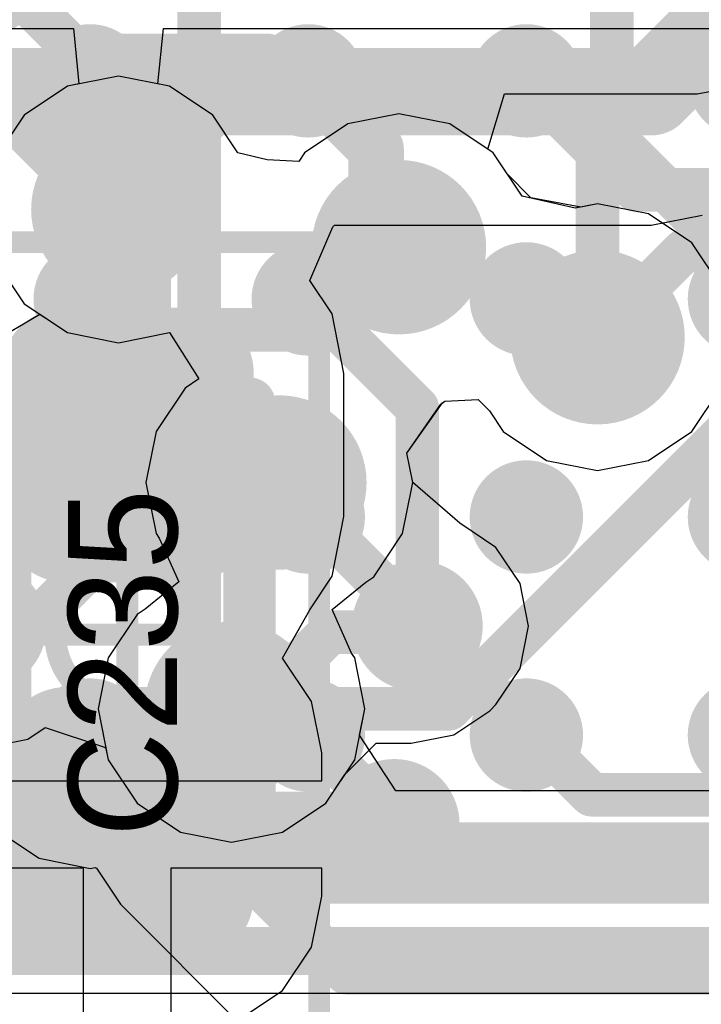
# Model space of a CAD drawing. Header units: millimetres. Extents: x -2 to 68, y -2 to 27.4.
# Tile 435 of 594: x 51.4 to 52.9, y 0.6 to 2.9. Entities that reach past the tile are written whole.
import ezdxf

# ---------------------------------------------------------------- set-up
doc = ezdxf.new("R2010")
doc.units = ezdxf.units.MM
for name, color, linetype in [('BottomLayer', 5, 'Continuous'), ('BottomPaste', 16, 'Continuous'), ('BottomSolder', 6, 'Continuous'), ('DrillGuide', 244, 'Continuous'), ('Mechanical10', 56, 'Continuous'), ('Mechanical13', 56, 'Continuous'), ('Mechanical15', 56, 'Continuous'), ('Mechanical2', 216, 'Continuous'), ('MidLayer1', 16, 'Continuous'), ('MidLayer2', 76, 'Continuous'), ('MidLayer3', 90, 'Continuous'), ('MidLayer4', 156, 'Continuous'), ('MidLayer5', 130, 'Continuous'), ('MidLayer6', 216, 'Continuous'), ('MidLayer7', 6, 'Continuous'), ('MidLayer8', 54, 'Continuous'), ('MultiLayer', 9, 'Continuous'), ('TopLayer', 1, 'Continuous'), ('TopPaste', 8, 'Continuous'), ('TopSolder', 216, 'Continuous'), ('ViaHoleLayer', 16, 'Continuous')]:
    doc.layers.add(name, color=color, linetype=linetype)

# ---------------------------------------------------------------- blocks, each defined once
blk = doc.blocks.new('BGA169C50P13X13_700X700X60_B_102')
at = {"layer": 'BottomLayer', "const_width": 0.1}
for points in [[(-1.05, 3, 1), (-0.95, 3, 1)], [(-0.55, 3, 1), (-0.45, 3, 1)], [(-0.05, 3, 1), (0.05, 3, 1)], [(0.45, 3, 1), (0.55, 3, 1)], [(-1.05, 2.5, 1), (-0.95, 2.5, 1)], [(-0.55, 2.5, 1), (-0.45, 2.5, 1)], [(-0.05, 2.5, 1), (0.05, 2.5, 1)], [(0.45, 2.5, 1), (0.55, 2.5, 1)], [(-1.05, 2, 1), (-0.95, 2, 1)], [(-0.55, 2, 1), (-0.45, 2, 1)], [(-0.05, 2, 1), (0.05, 2, 1)], [(0.45, 2, 1), (0.55, 2, 1)], [(-1.05, 1.5, 1), (-0.95, 1.5, 1)], [(-0.55, 1.5, 1), (-0.45, 1.5, 1)], [(-0.05, 1.5, 1), (0.05, 1.5, 1)], [(0.45, 1.5, 1), (0.55, 1.5, 1)]]:
    blk.add_lwpolyline(points, format="xyb", close=True, dxfattribs=at)
at = {"layer": 'BottomPaste', "const_width": 0.1}
for points in [[(-1.05, 3, 1), (-0.95, 3, 1)], [(-0.55, 3, 1), (-0.45, 3, 1)], [(-0.05, 3, 1), (0.05, 3, 1)], [(0.45, 3, 1), (0.55, 3, 1)], [(-1.05, 2.5, 1), (-0.95, 2.5, 1)], [(-0.55, 2.5, 1), (-0.45, 2.5, 1)], [(-0.05, 2.5, 1), (0.05, 2.5, 1)], [(0.45, 2.5, 1), (0.55, 2.5, 1)], [(-1.05, 2, 1), (-0.95, 2, 1)], [(-0.55, 2, 1), (-0.45, 2, 1)], [(-0.05, 2, 1), (0.05, 2, 1)], [(0.45, 2, 1), (0.55, 2, 1)], [(-1.05, 1.5, 1), (-0.95, 1.5, 1)], [(-0.55, 1.5, 1), (-0.45, 1.5, 1)], [(-0.05, 1.5, 1), (0.05, 1.5, 1)], [(0.45, 1.5, 1), (0.55, 1.5, 1)]]:
    blk.add_lwpolyline(points, format="xyb", close=True, dxfattribs=at)
at = {"layer": 'BottomSolder', "const_width": 0.13}
for points in [[(-1.065, 3, 1), (-0.935, 3, 1)], [(-0.565, 3, 1), (-0.435, 3, 1)], [(-0.065, 3, 1), (0.065, 3, 1)], [(0.435, 3, 1), (0.565, 3, 1)], [(-1.065, 2.5, 1), (-0.935, 2.5, 1)], [(-0.565, 2.5, 1), (-0.435, 2.5, 1)], [(-0.065, 2.5, 1), (0.065, 2.5, 1)], [(0.435, 2.5, 1), (0.565, 2.5, 1)], [(-1.065, 2, 1), (-0.935, 2, 1)], [(-0.565, 2, 1), (-0.435, 2, 1)], [(-0.065, 2, 1), (0.065, 2, 1)], [(0.435, 2, 1), (0.565, 2, 1)], [(-1.065, 1.5, 1), (-0.935, 1.5, 1)], [(-0.565, 1.5, 1), (-0.435, 1.5, 1)], [(-0.065, 1.5, 1), (0.065, 1.5, 1)], [(0.435, 1.5, 1), (0.565, 1.5, 1)]]:
    blk.add_lwpolyline(points, format="xyb", close=True, dxfattribs=at)
at = {"layer": 'Mechanical10', "const_width": 0.1}
blk.add_lwpolyline([(3.5, 3.5), (-3.5, 3.5)], dxfattribs=at)
blk = doc.blocks.new('CAP_0402_103')
at = {"layer": 'Mechanical13', "const_width": 0.12}
for points in [[(-0.53, 0.28), (0.53, 0.28)], [(-0.53, 0.28), (-0.53, -0.28)], [(0.53, 0.28), (0.53, -0.28)], [(-0.53, -0.28), (0.53, -0.28)]]:
    blk.add_lwpolyline(points, dxfattribs=at)
at = {"layer": 'Mechanical13', "const_width": 0.06}
for points in [[(-0.56, 0.28, 1), (-0.5, 0.28, 1)], [(-0.56, 0.28, 1), (-0.5, 0.28, 1)], [(0.5, 0.28, 1), (0.56, 0.28, 1)], [(0.5, 0.28, 1), (0.56, 0.28, 1)], [(-0.56, -0.28, 1), (-0.5, -0.28, 1)], [(-0.56, -0.28, 1), (-0.5, -0.28, 1)], [(0.5, -0.28, 1), (0.56, -0.28, 1)], [(0.5, -0.28, 1), (0.56, -0.28, 1)]]:
    blk.add_lwpolyline(points, format="xyb", close=True, dxfattribs=at)
at = {"layer": 'Mechanical15', "const_width": 0.05}
for points in [[(-0.9, 0.44), (0.9, 0.44)], [(-0.9, 0.44), (-0.9, -0.44)], [(0.9, 0.44), (0.9, -0.44)], [(0, 0.22), (0, -0.22)], [(-0.22, 0), (0.22, 0)], [(-0.9, -0.44), (0.9, -0.44)]]:
    blk.add_lwpolyline(points, dxfattribs=at)
at = {"layer": 'Mechanical15'}
for points, const_width in [([(-0.9125, 0.44, 1), (-0.8875, 0.44, 1)], 0.025), ([(-0.9125, 0.44, 1), (-0.8875, 0.44, 1)], 0.025), ([(0.8875, 0.44, 1), (0.9125, 0.44, 1)], 0.025), ([(0.8875, 0.44, 1), (0.9125, 0.44, 1)], 0.025), ([(-0.0125, 0.22, 1), (0.0125, 0.22, 1)], 0.025), ([(0.165, 0, 1), (-0.165, 0, 1)], 0.05), ([(-0.2325, 0, 1), (-0.2075, 0, 1)], 0.025), ([(-0.1775, 0, 1), (-0.1525, 0, 1)], 0.025), ([(0.1525, 0, 1), (0.1775, 0, 1)], 0.025), ([(0.2075, 0, 1), (0.2325, 0, 1)], 0.025), ([(-0.0125, -0.22, 1), (0.0125, -0.22, 1)], 0.025), ([(-0.9125, -0.44, 1), (-0.8875, -0.44, 1)], 0.025), ([(-0.9125, -0.44, 1), (-0.8875, -0.44, 1)], 0.025), ([(0.8875, -0.44, 1), (0.9125, -0.44, 1)], 0.025), ([(0.8875, -0.44, 1), (0.9125, -0.44, 1)], 0.025)]:
    blk.add_lwpolyline(points, format="xyb", close=True, dxfattribs=dict(at, const_width=const_width))
at = {"layer": 'TopLayer', "const_width": 0.1508}
for points in [[(-0.6746, 0.1392, 1), (-0.5238, 0.1392, 1)], [(-0.3462, 0.1392, 1), (-0.1954, 0.1392, 1)], [(0.1954, 0.1392, 1), (0.3462, 0.1392, 1)], [(0.5238, 0.1392, 1), (0.6746, 0.1392, 1)], [(-0.6746, -0.1392, 1), (-0.5238, -0.1392, 1)], [(-0.3462, -0.1392, 1), (-0.1954, -0.1392, 1)], [(0.1954, -0.1392, 1), (0.3462, -0.1392, 1)], [(0.5238, -0.1392, 1), (0.6746, -0.1392, 1)]]:
    blk.add_lwpolyline(points, format="xyb", close=True, dxfattribs=at)
at = {"layer": 'TopLayer'}
for points in [[(-0.2708, 0.29), (-0.5992, 0.29), (-0.2708, -0.29), (-0.5992, -0.29)], [(0.2708, -0.29), (0.5992, -0.29), (0.2708, 0.29), (0.5992, 0.29)], [(-0.12, 0.1392), (-0.75, 0.1392), (-0.12, -0.1392), (-0.75, -0.1392)], [(0.12, -0.1392), (0.75, -0.1392), (0.12, 0.1392), (0.75, 0.1392)]]:
    blk.add_solid(points, dxfattribs=at)
at = {"layer": 'TopPaste', "const_width": 0.1508}
for points in [[(-0.6746, 0.1392, 1), (-0.5238, 0.1392, 1)], [(-0.3462, 0.1392, 1), (-0.1954, 0.1392, 1)], [(0.1954, 0.1392, 1), (0.3462, 0.1392, 1)], [(0.5238, 0.1392, 1), (0.6746, 0.1392, 1)], [(-0.6746, -0.1392, 1), (-0.5238, -0.1392, 1)], [(-0.3462, -0.1392, 1), (-0.1954, -0.1392, 1)], [(0.1954, -0.1392, 1), (0.3462, -0.1392, 1)], [(0.5238, -0.1392, 1), (0.6746, -0.1392, 1)]]:
    blk.add_lwpolyline(points, format="xyb", close=True, dxfattribs=at)
at = {"layer": 'TopPaste'}
for points in [[(-0.2708, 0.29), (-0.5992, 0.29), (-0.2708, -0.29), (-0.5992, -0.29)], [(0.2708, -0.29), (0.5992, -0.29), (0.2708, 0.29), (0.5992, 0.29)], [(-0.12, 0.1392), (-0.75, 0.1392), (-0.12, -0.1392), (-0.75, -0.1392)], [(0.12, -0.1392), (0.75, -0.1392), (0.12, 0.1392), (0.75, 0.1392)]]:
    blk.add_solid(points, dxfattribs=at)
at = {"layer": 'TopSolder', "const_width": 0.1508}
for points in [[(-0.6746, 0.1392, 1), (-0.5238, 0.1392, 1)], [(-0.3462, 0.1392, 1), (-0.1954, 0.1392, 1)], [(0.1954, 0.1392, 1), (0.3462, 0.1392, 1)], [(0.5238, 0.1392, 1), (0.6746, 0.1392, 1)], [(-0.6746, -0.1392, 1), (-0.5238, -0.1392, 1)], [(-0.3462, -0.1392, 1), (-0.1954, -0.1392, 1)], [(0.1954, -0.1392, 1), (0.3462, -0.1392, 1)], [(0.5238, -0.1392, 1), (0.6746, -0.1392, 1)]]:
    blk.add_lwpolyline(points, format="xyb", close=True, dxfattribs=at)
at = {"layer": 'TopSolder'}
for points in [[(-0.2708, 0.29), (-0.5992, 0.29), (-0.2708, -0.29), (-0.5992, -0.29)], [(0.2708, -0.29), (0.5992, -0.29), (0.2708, 0.29), (0.5992, 0.29)], [(-0.12, 0.1392), (-0.75, 0.1392), (-0.12, -0.1392), (-0.75, -0.1392)], [(0.12, -0.1392), (0.75, -0.1392), (0.12, 0.1392), (0.75, 0.1392)]]:
    blk.add_solid(points, dxfattribs=at)

msp = doc.modelspace()

# ---------------------------------------------------------------- linework, layer by layer
at = {"layer": 'BottomLayer'}
for p, q in [((51.2987, 1.0087), (51.3979, 0.9424)), ((51.3979, 0.9424), (51.515, 0.9191)), ((51.515, 0.9191), (51.5266, 0.9214)), ((51.5266, 0.9214), (51.5295, 0.9195)), ((51.5295, 0.9195), (51.5848, 0.8368)), ((51.5848, 0.8368), (51.9217, 0.4998))]:
    msp.add_line(p, q, dxfattribs=at)
at = {"layer": 'BottomLayer', "const_width": 0.1}
for points in [[(51.765, 1.11), (51.765, 3.3285)], [(52.515, 2.725), (52.765, 2.475)], [(52.765, 2.475), (53.1185, 2.475)], [(52.015, 2.225), (52.265, 1.975)], [(52.265, 1.475), (52.265, 1.975)], [(52.015, 1.225), (52.265, 0.975)], [(51.765, 1.11), (51.775, 1.1)], [(51.775, 1.027), (51.775, 1.1)], [(51.765, 1.017), (51.775, 1.027)], [(51.765, 1.017), (52.102, 0.68)], [(52.265, 0.975), (53.2599, 0.975)], [(52.102, 0.68), (54.0651, 0.68)]]:
    msp.add_lwpolyline(points, dxfattribs=at)
at = {"layer": 'BottomLayer'}
for points, const_width in [([(51.19, 2.975, 1), (51.34, 2.975, 1)], 0.15), ([(51.965, 2.725, 1), (52.065, 2.725, 1)], 0.1), ([(52.49, 2.725, 1), (52.54, 2.725, 1)], 0.05), ([(52.74, 2.475, 1), (52.79, 2.475, 1)], 0.05), ([(52.74, 2.475, 1), (52.79, 2.475, 1)], 0.05), ([(51.99, 2.225, 1), (52.04, 2.225, 1)], 0.05), ([(51.19, 1.975, 1), (51.34, 1.975, 1)], 0.15), ([(52.24, 1.975, 1), (52.29, 1.975, 1)], 0.05), ([(52.24, 1.975, 1), (52.29, 1.975, 1)], 0.05), ([(52.465, 1.725, 1), (52.565, 1.725, 1)], 0.1), ([(51.19, 1.475, 1), (51.34, 1.475, 1)], 0.15), ([(52.19, 1.475, 1), (52.34, 1.475, 1)], 0.15), ([(52.24, 1.475, 1), (52.29, 1.475, 1)], 0.05), ([(51.99, 1.225, 1), (52.04, 1.225, 1)], 0.05), ([(51.74, 1.11, 1), (51.79, 1.11, 1)], 0.05), ([(51.74, 1.11, 1), (51.79, 1.11, 1)], 0.05), ([(51.75, 1.1, 1), (51.8, 1.1, 1)], 0.05), ([(51.75, 1.1, 1), (51.8, 1.1, 1)], 0.05), ([(51.74, 1.017, 1), (51.79, 1.017, 1)], 0.05), ([(51.74, 1.017, 1), (51.79, 1.017, 1)], 0.05), ([(51.75, 1.027, 1), (51.8, 1.027, 1)], 0.05), ([(51.75, 1.027, 1), (51.8, 1.027, 1)], 0.05), ([(52.24, 0.975, 1), (52.29, 0.975, 1)], 0.05), ([(52.24, 0.975, 1), (52.29, 0.975, 1)], 0.05), ([(52.077, 0.68, 1), (52.127, 0.68, 1)], 0.05), ([(52.077, 0.68, 1), (52.127, 0.68, 1)], 0.05)]:
    msp.add_lwpolyline(points, format="xyb", close=True, dxfattribs=dict(at, const_width=const_width))
at = {"layer": 'DrillGuide'}
for points, const_width in [([(51.99, 2.725, 1), (52.04, 2.725, 1)], 0.05), ([(51.5296, 2.4303, 1), (51.6296, 2.4303, 1)], 0.1), ([(52.1728, 2.3436, 1), (52.2728, 2.3436, 1)], 0.1), ([(52.6282, 2.1372, 1), (52.7282, 2.1372, 1)], 0.1), ([(51.8987, 1.804, 1), (51.9987, 1.804, 1)], 0.1), ([(52.49, 1.725, 1), (52.54, 1.725, 1)], 0.05), ([(52.24, 1.475, 1), (52.29, 1.475, 1)], 0.05), ([(51.789, 1.2851, 1), (51.889, 1.2851, 1)], 0.1), ([(52.187, 1.02, 1), (52.237, 1.02, 1)], 0.05)]:
    msp.add_lwpolyline(points, format="xyb", close=True, dxfattribs=dict(at, const_width=const_width))
at = {"layer": 'MidLayer1'}
for p, q in [((51.5796, 2.7361), (51.4626, 2.7128)), ((51.6967, 2.7128), (51.5796, 2.7361)), ((51.4626, 2.7128), (51.3633, 2.6465)), ((51.7959, 2.6465), (51.6967, 2.7128)), ((51.3633, 2.6465), (51.297, 2.5473)), ((51.8538, 2.5599), (51.7959, 2.6465)), ((52.2228, 2.6494), (52.1057, 2.6262)), ((52.3399, 2.6262), (52.2228, 2.6494)), ((52.1057, 2.6262), (52.0065, 2.5598)), ((52.4391, 2.5598), (52.3399, 2.6262)), ((51.9205, 2.544), (51.8538, 2.5599)), ((52.0065, 2.5598), (51.9932, 2.5399)), ((52.4709, 2.5122), (52.4391, 2.5598)), ((51.9932, 2.5399), (51.9205, 2.544)), ((52.5249, 2.457), (52.4709, 2.5122)), ((52.6399, 2.4355), (52.5249, 2.457)), ((52.6782, 2.4431), (52.6399, 2.4355)), ((52.7953, 2.4198), (52.6782, 2.4431)), ((52.8945, 2.3535), (52.7953, 2.4198)), ((52.9608, 2.2543), (52.8945, 2.3535)), ((51.2836, 2.1221), (51.3996, 2.1897)), ((51.3996, 2.1897), (51.4626, 2.1477)), ((51.4626, 2.1477), (51.5796, 2.1244)), ((51.5796, 2.1244), (51.6967, 2.1477)), ((51.6967, 2.1477), (51.7641, 2.0414)), ((51.7641, 2.0414), (51.7324, 2.0203)), ((51.7324, 2.0203), (51.6661, 1.921)), ((52.8945, 1.9209), (52.9608, 2.0202)), ((52.3191, 1.9839), (52.3279, 1.9907)), ((52.3279, 1.9907), (52.4047, 1.9946)), ((52.4047, 1.9946), (52.4302, 1.9686)), ((52.2412, 1.8714), (52.3191, 1.9839)), ((52.4302, 1.9686), (52.462, 1.9209)), ((51.6661, 1.921), (51.6428, 1.804)), ((52.462, 1.9209), (52.5612, 1.8546)), ((52.7953, 1.8546), (52.8945, 1.9209)), ((52.2546, 1.804), (52.2412, 1.8714)), ((52.5612, 1.8546), (52.6782, 1.8314)), ((52.6782, 1.8314), (52.7953, 1.8546)), ((51.6428, 1.804), (51.6661, 1.6869)), ((52.2313, 1.6869), (52.2523, 1.7925)), ((52.2523, 1.7925), (52.2546, 1.804)), ((51.6661, 1.6869), (51.6732, 1.6763)), ((51.6732, 1.6763), (51.7181, 1.5761)), ((52.165, 1.5877), (52.2313, 1.6869)), ((52.1468, 1.5755), (52.165, 1.5877)), ((51.7181, 1.5761), (51.6409, 1.5135)), ((52.0695, 1.5129), (52.1468, 1.5755)), ((51.6409, 1.5135), (51.6227, 1.5014)), ((52.1144, 1.4128), (52.0695, 1.5129)), ((51.6227, 1.5014), (51.5564, 1.4021)), ((51.5564, 1.4021), (51.5331, 1.2851)), ((52.1216, 1.4021), (52.1144, 1.4128)), ((52.1448, 1.2851), (52.1216, 1.4021)), ((51.5331, 1.2851), (51.5564, 1.168)), ((52.1216, 1.168), (52.1448, 1.2851)), ((51.5564, 1.168), (51.6227, 1.0688)), ((52.0553, 1.0688), (52.1216, 1.168)), ((51.6227, 1.0688), (51.7219, 1.0025)), ((51.956, 1.0025), (52.0553, 1.0688)), ((51.7219, 1.0025), (51.839, 0.9792)), ((51.839, 0.9792), (51.956, 1.0025))]:
    msp.add_line(p, q, dxfattribs=at)
for points, const_width in [([(51.4796, 2.4303, 1), (51.6796, 2.4303, 1)], 0.2), ([(52.1228, 2.3436, 1), (52.3228, 2.3436, 1)], 0.2), ([(52.5782, 2.1372, 1), (52.7782, 2.1372, 1)], 0.2), ([(51.8487, 1.804, 1), (52.0487, 1.804, 1)], 0.2), ([(51.739, 1.2851, 1), (51.939, 1.2851, 1)], 0.2), ([(52.137, 1.02, 1), (52.287, 1.02, 1)], 0.15)]:
    msp.add_lwpolyline(points, format="xyb", close=True, dxfattribs=dict(at, const_width=const_width))
at = {"layer": 'MidLayer2'}
for p, q in [((51.275, 2.8451), (51.4765, 2.8451)), ((51.4765, 2.8451), (51.489, 2.7181)), ((51.6702, 2.7181), (51.6827, 2.8451)), ((51.6827, 2.8451), (52.9624, 2.8451)), ((51.4626, 2.7128), (51.3633, 2.6465)), ((51.489, 2.7181), (51.4626, 2.7128)), ((51.6967, 2.7128), (51.6702, 2.7181)), ((51.7959, 2.6465), (51.6967, 2.7128)), ((51.3633, 2.6465), (51.297, 2.5473)), ((51.8538, 2.5599), (51.7959, 2.6465)), ((52.2228, 2.6494), (52.1057, 2.6262)), ((52.3399, 2.6262), (52.2228, 2.6494)), ((52.1057, 2.6262), (52.0065, 2.5598)), ((52.4391, 2.5598), (52.3399, 2.6262)), ((51.9205, 2.544), (51.8538, 2.5599)), ((52.0065, 2.5598), (51.9932, 2.5399)), ((52.5054, 2.4606), (52.4391, 2.5598)), ((51.9932, 2.5399), (51.9205, 2.544)), ((52.6272, 2.433), (52.5054, 2.4606)), ((52.6782, 2.4431), (52.6272, 2.433)), ((52.7953, 2.4198), (52.6782, 2.4431)), ((52.8945, 2.3535), (52.7953, 2.4198)), ((52.9608, 2.2543), (52.8945, 2.3535)), ((51.297, 2.3132), (51.3633, 2.214)), ((51.3633, 2.214), (51.4626, 2.1477)), ((51.4626, 2.1477), (51.5796, 2.1244)), ((51.5796, 2.1244), (51.6967, 2.1477)), ((51.6967, 2.1477), (51.7641, 2.0414)), ((51.7641, 2.0414), (51.7324, 2.0203)), ((51.7324, 2.0203), (51.6661, 1.921)), ((52.8945, 1.9209), (52.9608, 2.0202)), ((52.3191, 1.9839), (52.3279, 1.9907)), ((52.3279, 1.9907), (52.4047, 1.9946)), ((52.4047, 1.9946), (52.4302, 1.9686)), ((52.2412, 1.8714), (52.3191, 1.9839)), ((52.4302, 1.9686), (52.462, 1.9209)), ((51.6661, 1.921), (51.6428, 1.804)), ((52.462, 1.9209), (52.5612, 1.8546)), ((52.7953, 1.8546), (52.8945, 1.9209)), ((52.2546, 1.804), (52.2412, 1.8714)), ((52.5612, 1.8546), (52.6782, 1.8314)), ((52.6782, 1.8314), (52.7953, 1.8546)), ((51.6428, 1.804), (51.6661, 1.6869)), ((52.2313, 1.6869), (52.2523, 1.7925)), ((52.2523, 1.7925), (52.2546, 1.804)), ((51.6661, 1.6869), (51.6732, 1.6763)), ((51.6732, 1.6763), (51.7181, 1.5761)), ((52.165, 1.5877), (52.2313, 1.6869)), ((52.1468, 1.5755), (52.165, 1.5877)), ((51.7181, 1.5761), (51.6409, 1.5135)), ((52.0695, 1.5129), (52.1468, 1.5755)), ((51.6409, 1.5135), (51.6227, 1.5014)), ((52.1144, 1.4128), (52.0695, 1.5129)), ((51.6227, 1.5014), (51.5564, 1.4021)), ((51.5564, 1.4021), (51.5331, 1.2851)), ((52.1216, 1.4021), (52.1144, 1.4128)), ((52.1448, 1.2851), (52.1216, 1.4021)), ((51.5331, 1.2851), (51.5564, 1.168)), ((52.1216, 1.168), (52.1448, 1.2851)), ((51.5564, 1.168), (51.6227, 1.0688)), ((52.0553, 1.0688), (52.1216, 1.168)), ((51.6227, 1.0688), (51.7219, 1.0025)), ((51.956, 1.0025), (52.0553, 1.0688)), ((51.7219, 1.0025), (51.839, 0.9792)), ((51.839, 0.9792), (51.956, 1.0025))]:
    msp.add_line(p, q, dxfattribs=at)
at = {"layer": 'MidLayer2', "const_width": 0.2}
for points in [[(51.4796, 2.4303, 1), (51.6796, 2.4303, 1)], [(52.1228, 2.3436, 1), (52.3228, 2.3436, 1)], [(52.5782, 2.1372, 1), (52.7782, 2.1372, 1)], [(51.8487, 1.804, 1), (52.0487, 1.804, 1)], [(51.739, 1.2851, 1), (51.939, 1.2851, 1)]]:
    msp.add_lwpolyline(points, format="xyb", close=True, dxfattribs=at)
at = {"layer": 'MidLayer3'}
for p, q in [((52.4267, 2.5681), (52.4652, 2.6951)), ((52.4652, 2.6951), (52.9065, 2.6951)), ((52.9065, 2.6951), (52.9398, 2.7017)), ((52.4391, 2.5598), (52.4267, 2.5681)), ((52.5054, 2.4606), (52.4391, 2.5598)), ((52.6272, 2.433), (52.5054, 2.4606)), ((52.6782, 2.4431), (52.6272, 2.433)), ((52.7953, 2.4198), (52.6782, 2.4431)), ((52.8945, 2.3535), (52.7953, 2.4198)), ((52.9608, 2.2543), (52.8945, 2.3535)), ((52.8945, 1.9209), (52.9608, 2.0202)), ((52.3191, 1.9839), (52.3279, 1.9907)), ((52.3279, 1.9907), (52.4047, 1.9946)), ((52.4047, 1.9946), (52.4302, 1.9686)), ((52.2412, 1.8714), (52.3191, 1.9839)), ((52.4302, 1.9686), (52.462, 1.9209)), ((52.462, 1.9209), (52.5612, 1.8546)), ((52.7953, 1.8546), (52.8945, 1.9209)), ((52.2546, 1.804), (52.2412, 1.8714)), ((52.5612, 1.8546), (52.6782, 1.8314)), ((52.6782, 1.8314), (52.7953, 1.8546)), ((52.2313, 1.6869), (52.2523, 1.7925)), ((52.2523, 1.7925), (52.2546, 1.804)), ((52.165, 1.5877), (52.2313, 1.6869)), ((52.1468, 1.5755), (52.165, 1.5877)), ((52.0695, 1.5129), (52.1468, 1.5755)), ((52.1144, 1.4128), (52.0695, 1.5129)), ((52.1216, 1.4021), (52.1144, 1.4128)), ((52.1448, 1.2851), (52.1216, 1.4021)), ((52.1328, 1.2244), (52.1448, 1.2851)), ((52.2155, 1.0974), (52.1328, 1.2244)), ((53.0114, 1.0974), (52.2155, 1.0974))]:
    msp.add_line(p, q, dxfattribs=at)
for points, const_width in [([(51.4796, 2.4303, 1), (51.6796, 2.4303, 1)], 0.2), ([(52.1228, 2.3436, 1), (52.3228, 2.3436, 1)], 0.2), ([(52.5782, 2.1372, 1), (52.7782, 2.1372, 1)], 0.2), ([(51.8487, 1.804, 1), (52.0487, 1.804, 1)], 0.2), ([(51.739, 1.2851, 1), (51.939, 1.2851, 1)], 0.2), ([(51.4241, 1.18, 1), (51.4741, 1.18, 1)], 0.05), ([(51.4241, 1.18, 1), (51.4741, 1.18, 1)], 0.05), ([(51.3421, 0.94, 1), (51.3921, 0.94, 1)], 0.05), ([(51.3421, 0.94, 1), (51.3921, 0.94, 1)], 0.05), ([(51.669, 0.9351, 1), (51.719, 0.9351, 1)], 0.05), ([(51.669, 0.9351, 1), (51.719, 0.9351, 1)], 0.05), ([(51.547, 0.7351, 1), (51.597, 0.7351, 1)], 0.05), ([(51.547, 0.7351, 1), (51.597, 0.7351, 1)], 0.05)]:
    msp.add_lwpolyline(points, format="xyb", close=True, dxfattribs=dict(at, const_width=const_width))
at = {"layer": 'MidLayer3', "const_width": 0.1}
for points in [[(40.549, 1.18), (51.4491, 1.18)], [(51.4491, 1.18), (51.694, 0.9351)], [(40.4496, 0.94), (51.3671, 0.94)], [(51.3671, 0.94), (51.572, 0.7351)], [(51.694, 0.9351), (57.4981, 0.9351)], [(51.572, 0.7351), (57.6375, 0.7351)]]:
    msp.add_lwpolyline(points, dxfattribs=at)
at = {"layer": 'MidLayer4'}
for p, q in [((52.8945, 1.9209), (52.9608, 2.0202)), ((52.2412, 1.8712), (52.3228, 1.9871)), ((52.3228, 1.9871), (52.3278, 1.9907)), ((52.3278, 1.9907), (52.4047, 1.9946)), ((52.4047, 1.9946), (52.4302, 1.9686)), ((52.4302, 1.9686), (52.462, 1.9209)), ((52.462, 1.9209), (52.5612, 1.8546)), ((52.7953, 1.8546), (52.8945, 1.9209)), ((52.2546, 1.804), (52.2412, 1.8712)), ((52.5612, 1.8546), (52.6782, 1.8314)), ((52.6782, 1.8314), (52.7953, 1.8546)), ((52.3625, 1.7105), (52.2546, 1.804)), ((52.4452, 1.6552), (52.3625, 1.7105)), ((52.5005, 1.5725), (52.4452, 1.6552)), ((52.5199, 1.475), (52.5005, 1.5725)), ((52.5005, 1.3774), (52.5199, 1.475)), ((52.4452, 1.2948), (52.5005, 1.3774)), ((52.4311, 1.2806), (52.4452, 1.2948)), ((52.3484, 1.2254), (52.4311, 1.2806)), ((51.3723, 1.2159), (51.4121, 1.2425)), ((51.4121, 1.2425), (51.5479, 1.1974)), ((52.2509, 1.206), (52.3484, 1.2254)), ((51.265, 1.1946), (51.3723, 1.2159)), ((51.5479, 1.1974), (51.5511, 1.1943)), ((52.0992, 1.1346), (52.1706, 1.206)), ((52.1706, 1.206), (52.2509, 1.206)), ((51.5511, 1.1943), (51.5564, 1.168)), ((51.5564, 1.168), (51.6227, 1.0688)), ((52.0553, 1.0688), (52.0992, 1.1346)), ((51.6227, 1.0688), (51.7219, 1.0025)), ((51.956, 1.0025), (52.0553, 1.0688)), ((51.7219, 1.0025), (51.839, 0.9792)), ((51.839, 0.9792), (51.956, 1.0025))]:
    msp.add_line(p, q, dxfattribs=at)
for points, const_width in [([(51.19, 2.975, 1), (51.34, 2.975, 1)], 0.15), ([(51.965, 2.725, 1), (52.065, 2.725, 1)], 0.1), ([(51.9833, 2.725, 1), (52.0468, 2.725, 1)], 0.0635), ([(52.6857, 2.6572, 1), (52.7357, 2.6572, 1)], 0.05), ([(52.6857, 2.6572, 1), (52.7357, 2.6572, 1)], 0.05), ([(52.6533, 2.6248, 1), (52.7032, 2.6248, 1)], 0.05), ([(52.6533, 2.6248, 1), (52.7032, 2.6248, 1)], 0.05), ([(51.4796, 2.4303, 1), (51.6796, 2.4303, 1)], 0.2), ([(52.1388, 2.5694, 1), (52.2023, 2.5694, 1)], 0.0635), ([(52.1388, 2.5694, 1), (52.2023, 2.5694, 1)], 0.0635), ([(52.1228, 2.3436, 1), (52.3228, 2.3436, 1)], 0.2), ([(51.5421, 2.4303, 1), (51.6171, 2.4303, 1)], 0.075), ([(52.1388, 2.3958, 1), (52.2023, 2.3958, 1)], 0.0635), ([(52.1388, 2.3958, 1), (52.2023, 2.3958, 1)], 0.0635), ([(52.1911, 2.3436, 1), (52.2546, 2.3436, 1)], 0.0635), ([(52.5782, 2.1372, 1), (52.7782, 2.1372, 1)], 0.2), ([(52.6533, 2.1372, 1), (52.7032, 2.1372, 1)], 0.05), ([(51.19, 1.975, 1), (51.34, 1.975, 1)], 0.15), ([(51.6933, 1.975, 1), (51.7683, 1.975, 1)], 0.075), ([(51.6933, 1.975, 1), (51.7683, 1.975, 1)], 0.075), ([(51.8487, 1.804, 1), (52.0487, 1.804, 1)], 0.2), ([(51.8643, 1.804, 1), (51.9393, 1.804, 1)], 0.075), ([(51.8643, 1.804, 1), (51.9393, 1.804, 1)], 0.075), ([(51.9112, 1.804, 1), (51.9862, 1.804, 1)], 0.075), ([(52.465, 1.725, 1), (52.565, 1.725, 1)], 0.1), ([(51.19, 1.475, 1), (51.34, 1.475, 1)], 0.15), ([(52.19, 1.475, 1), (52.34, 1.475, 1)], 0.15), ([(52.24, 1.475, 1), (52.29, 1.475, 1)], 0.05), ([(52.04, 1.4609, 1), (52.09, 1.4609, 1)], 0.05), ([(52.04, 1.4609, 1), (52.09, 1.4609, 1)], 0.05), ([(52.2259, 1.4609, 1), (52.2759, 1.4609, 1)], 0.05), ([(52.2259, 1.4609, 1), (52.2759, 1.4609, 1)], 0.05), ([(51.739, 1.2851, 1), (51.939, 1.2851, 1)], 0.2), ([(51.814, 1.2851, 1), (51.864, 1.2851, 1)], 0.05), ([(51.8642, 1.2851, 1), (51.9142, 1.2851, 1)], 0.05), ([(51.8642, 1.2851, 1), (51.9142, 1.2851, 1)], 0.05)]:
    msp.add_lwpolyline(points, format="xyb", close=True, dxfattribs=dict(at, const_width=const_width))
for points, const_width in [([(52.7107, 2.6572), (52.7107, 3.0269)], 0.1), ([(51.265, 2.7449), (51.5796, 2.4303)], 0.15), ([(52.015, 2.725), (52.1706, 2.5694)], 0.127), ([(52.6782, 2.6248), (52.7107, 2.6572)], 0.1), ([(52.6782, 2.1372), (52.6782, 2.6248)], 0.1), ([(52.1706, 2.3958), (52.1706, 2.5694)], 0.127), ([(52.1706, 2.3958), (52.2228, 2.3436)], 0.127), ([(51.265, 1.975), (51.7308, 1.975)], 0.15), ([(51.7308, 1.975), (51.9018, 1.804)], 0.15), ([(51.9018, 1.804), (51.9487, 1.804)], 0.15), ([(52.2509, 1.4609), (52.265, 1.475)], 0.1), ([(51.8892, 1.2851), (52.065, 1.4609)], 0.1), ([(52.065, 1.4609), (52.2509, 1.4609)], 0.1), ([(51.839, 1.2851), (51.8892, 1.2851)], 0.1)]:
    msp.add_lwpolyline(points, dxfattribs=dict(at, const_width=const_width))
at = {"layer": 'MidLayer5', "const_width": 0.1}
for points in [[(52.9138, 2.75), (53.2638, 3.1)], [(51.2466, 3.0284), (51.4917, 2.7833)], [(51.4917, 2.7833), (51.9214, 2.7833)], [(51.9214, 2.7833), (51.9547, 2.75)], [(51.9547, 2.75), (52.9138, 2.75)], [(52.6782, 2.1372), (52.8771, 2.3361)], [(52.8771, 2.3361), (54.1503, 2.3361)], [(52.3371, 1.2851), (53.1023, 2.0502)], [(51.839, 1.2851), (52.3371, 1.2851)], [(40.508, 0.9351), (56.4601, 0.9351)], [(40.4251, 0.7351), (56.5429, 0.7351)]]:
    msp.add_lwpolyline(points, dxfattribs=at)
at = {"layer": 'MidLayer5'}
for points, const_width in [([(51.4667, 2.7833, 1), (51.5167, 2.7833, 1)], 0.05), ([(51.4667, 2.7833, 1), (51.5167, 2.7833, 1)], 0.05), ([(51.8964, 2.7833, 1), (51.9464, 2.7833, 1)], 0.05), ([(51.8964, 2.7833, 1), (51.9464, 2.7833, 1)], 0.05), ([(51.9297, 2.75, 1), (51.9797, 2.75, 1)], 0.05), ([(51.9297, 2.75, 1), (51.9797, 2.75, 1)], 0.05), ([(52.8888, 2.75, 1), (52.9388, 2.75, 1)], 0.05), ([(52.8888, 2.75, 1), (52.9388, 2.75, 1)], 0.05), ([(51.4796, 2.4303, 1), (51.6796, 2.4303, 1)], 0.2), ([(52.1228, 2.3436, 1), (52.3228, 2.3436, 1)], 0.2), ([(52.8521, 2.3361, 1), (52.9021, 2.3361, 1)], 0.05), ([(52.8521, 2.3361, 1), (52.9021, 2.3361, 1)], 0.05), ([(52.5782, 2.1372, 1), (52.7782, 2.1372, 1)], 0.2), ([(52.6533, 2.1372, 1), (52.7032, 2.1372, 1)], 0.05), ([(51.8487, 1.804, 1), (52.0487, 1.804, 1)], 0.2), ([(51.739, 1.2851, 1), (51.939, 1.2851, 1)], 0.2), ([(51.814, 1.2851, 1), (51.864, 1.2851, 1)], 0.05), ([(52.3121, 1.2851, 1), (52.3621, 1.2851, 1)], 0.05), ([(52.3121, 1.2851, 1), (52.3621, 1.2851, 1)], 0.05)]:
    msp.add_lwpolyline(points, format="xyb", close=True, dxfattribs=dict(at, const_width=const_width))
at = {"layer": 'MidLayer6'}
msp.add_line((42.1818, 0.6332), (58.5795, 0.6332), dxfattribs=at)
at = {"layer": 'MidLayer6', "const_width": 0.1}
for points in [[(51.5796, 2.4303), (51.8738, 2.7245)], [(51.8738, 2.7245), (52.586, 2.7245)], [(52.586, 2.7245), (53.2424, 2.0681)], [(52.0332, 2.154), (52.2228, 2.3436)], [(51.5, 1.8502), (51.8037, 2.154)], [(51.8037, 2.154), (52.0332, 2.154)], [(51.5, 1.596), (51.5, 1.8502)], [(51.9487, 1.804), (52.6645, 1.0881)], [(51.0737, 1.1697), (51.5, 1.596)], [(52.6645, 1.0881), (54.4699, 1.0881)], [(42.1818, 0.8881), (58.5795, 0.8881)]]:
    msp.add_lwpolyline(points, dxfattribs=at)
at = {"layer": 'MidLayer6'}
for points, const_width in [([(51.8488, 2.7245, 1), (51.8988, 2.7245, 1)], 0.05), ([(51.8488, 2.7245, 1), (51.8988, 2.7245, 1)], 0.05), ([(52.561, 2.7245, 1), (52.611, 2.7245, 1)], 0.05), ([(52.561, 2.7245, 1), (52.611, 2.7245, 1)], 0.05), ([(51.4796, 2.4303, 1), (51.6796, 2.4303, 1)], 0.2), ([(52.1228, 2.3436, 1), (52.3228, 2.3436, 1)], 0.2), ([(51.5546, 2.4303, 1), (51.6046, 2.4303, 1)], 0.05), ([(52.1978, 2.3436, 1), (52.2478, 2.3436, 1)], 0.05), ([(52.5782, 2.1372, 1), (52.7782, 2.1372, 1)], 0.2), ([(51.7787, 2.154, 1), (51.8287, 2.154, 1)], 0.05), ([(51.7787, 2.154, 1), (51.8287, 2.154, 1)], 0.05), ([(52.0082, 2.154, 1), (52.0582, 2.154, 1)], 0.05), ([(52.0082, 2.154, 1), (52.0582, 2.154, 1)], 0.05), ([(51.8487, 1.804, 1), (52.0487, 1.804, 1)], 0.2), ([(51.475, 1.8502, 1), (51.525, 1.8502, 1)], 0.05), ([(51.475, 1.8502, 1), (51.525, 1.8502, 1)], 0.05), ([(51.9237, 1.804, 1), (51.9737, 1.804, 1)], 0.05), ([(51.475, 1.596, 1), (51.525, 1.596, 1)], 0.05), ([(51.475, 1.596, 1), (51.525, 1.596, 1)], 0.05), ([(51.739, 1.2851, 1), (51.939, 1.2851, 1)], 0.2), ([(52.6395, 1.0881, 1), (52.6895, 1.0881, 1)], 0.05), ([(52.6395, 1.0881, 1), (52.6895, 1.0881, 1)], 0.05)]:
    msp.add_lwpolyline(points, format="xyb", close=True, dxfattribs=dict(at, const_width=const_width))
at = {"layer": 'MidLayer7'}
for p, q in [((51.5796, 2.7361), (51.4626, 2.7128)), ((51.6967, 2.7128), (51.5796, 2.7361)), ((51.4626, 2.7128), (51.3633, 2.6465)), ((51.7959, 2.6465), (51.6967, 2.7128)), ((51.3633, 2.6465), (51.297, 2.5473)), ((51.8538, 2.5599), (51.7959, 2.6465)), ((52.2228, 2.6494), (52.1057, 2.6262)), ((52.3399, 2.6262), (52.2228, 2.6494)), ((52.1057, 2.6262), (52.0065, 2.5598)), ((52.4391, 2.5598), (52.3399, 2.6262)), ((51.9205, 2.544), (51.8538, 2.5599)), ((52.0065, 2.5598), (51.9932, 2.5399)), ((52.5054, 2.4606), (52.4391, 2.5598)), ((51.9932, 2.5399), (51.9205, 2.544)), ((52.6272, 2.433), (52.5054, 2.4606)), ((52.6782, 2.4431), (52.6272, 2.433)), ((52.7953, 2.4198), (52.6782, 2.4431)), ((52.8945, 2.3535), (52.7953, 2.4198)), ((52.9608, 2.2543), (52.8945, 2.3535)), ((51.297, 2.3132), (51.3633, 2.214)), ((51.3633, 2.214), (51.4626, 2.1477)), ((51.4626, 2.1477), (51.5796, 2.1244)), ((51.5796, 2.1244), (51.6967, 2.1477)), ((51.6967, 2.1477), (51.7641, 2.0414)), ((51.7641, 2.0414), (51.7324, 2.0203)), ((51.7324, 2.0203), (51.6661, 1.921)), ((52.8945, 1.9209), (52.9608, 2.0202)), ((52.3191, 1.9839), (52.3279, 1.9907)), ((52.3279, 1.9907), (52.4047, 1.9946)), ((52.4047, 1.9946), (52.4302, 1.9686)), ((52.2412, 1.8714), (52.3191, 1.9839)), ((52.4302, 1.9686), (52.462, 1.9209)), ((51.6661, 1.921), (51.6428, 1.804)), ((52.462, 1.9209), (52.5612, 1.8546)), ((52.7953, 1.8546), (52.8945, 1.9209)), ((52.2546, 1.804), (52.2412, 1.8714)), ((52.5612, 1.8546), (52.6782, 1.8314)), ((52.6782, 1.8314), (52.7953, 1.8546)), ((51.6428, 1.804), (51.6661, 1.6869)), ((52.2313, 1.6869), (52.2523, 1.7925)), ((52.2523, 1.7925), (52.2546, 1.804)), ((51.6661, 1.6869), (51.6732, 1.6763)), ((51.6732, 1.6763), (51.7181, 1.5761)), ((52.165, 1.5877), (52.2313, 1.6869)), ((52.1468, 1.5755), (52.165, 1.5877)), ((51.7181, 1.5761), (51.6409, 1.5135)), ((52.0695, 1.5129), (52.1468, 1.5755)), ((51.6409, 1.5135), (51.6227, 1.5014)), ((52.1144, 1.4128), (52.0695, 1.5129)), ((51.6227, 1.5014), (51.5564, 1.4021)), ((51.5564, 1.4021), (51.5331, 1.2851)), ((52.1216, 1.4021), (52.1144, 1.4128)), ((52.1448, 1.2851), (52.1216, 1.4021)), ((51.5331, 1.2851), (51.5564, 1.168)), ((52.1216, 1.168), (52.1448, 1.2851)), ((51.5564, 1.168), (51.6227, 1.0688)), ((52.0553, 1.0688), (52.1216, 1.168)), ((51.6227, 1.0688), (51.7219, 1.0025)), ((51.956, 1.0025), (52.0553, 1.0688)), ((51.7219, 1.0025), (51.839, 0.9792)), ((51.839, 0.9792), (51.956, 1.0025))]:
    msp.add_line(p, q, dxfattribs=at)
at = {"layer": 'MidLayer7', "const_width": 0.2}
for points in [[(51.4796, 2.4303, 1), (51.6796, 2.4303, 1)], [(52.1228, 2.3436, 1), (52.3228, 2.3436, 1)], [(52.5782, 2.1372, 1), (52.7782, 2.1372, 1)], [(51.8487, 1.804, 1), (52.0487, 1.804, 1)], [(51.739, 1.2851, 1), (51.939, 1.2851, 1)]]:
    msp.add_lwpolyline(points, format="xyb", close=True, dxfattribs=at)
at = {"layer": 'MidLayer8'}
for p, q in [((51.5796, 2.7361), (51.4626, 2.7128)), ((51.6967, 2.7128), (51.5796, 2.7361)), ((51.4626, 2.7128), (51.3633, 2.6465)), ((51.7959, 2.6465), (51.6967, 2.7128)), ((51.3633, 2.6465), (51.297, 2.5473)), ((51.8538, 2.5599), (51.7959, 2.6465)), ((52.2228, 2.6494), (52.1057, 2.6262)), ((52.3399, 2.6262), (52.2228, 2.6494)), ((52.1057, 2.6262), (52.0065, 2.5598)), ((52.4391, 2.5598), (52.3399, 2.6262)), ((51.9205, 2.544), (51.8538, 2.5599)), ((52.0065, 2.5598), (51.9932, 2.5399)), ((52.5054, 2.4606), (52.4391, 2.5598)), ((51.9932, 2.5399), (51.9205, 2.544)), ((52.6272, 2.433), (52.5054, 2.4606)), ((52.6782, 2.4431), (52.6272, 2.433)), ((52.7953, 2.4198), (52.6782, 2.4431)), ((52.8945, 2.3535), (52.7953, 2.4198)), ((52.9608, 2.2543), (52.8945, 2.3535)), ((51.297, 2.3132), (51.3633, 2.214)), ((51.3633, 2.214), (51.4626, 2.1477)), ((51.4626, 2.1477), (51.5796, 2.1244)), ((51.5796, 2.1244), (51.6967, 2.1477)), ((51.6967, 2.1477), (51.7641, 2.0414)), ((51.7641, 2.0414), (51.7324, 2.0203)), ((51.7324, 2.0203), (51.6661, 1.921)), ((52.8945, 1.9209), (52.9608, 2.0202)), ((52.3191, 1.9839), (52.3279, 1.9907)), ((52.3279, 1.9907), (52.4047, 1.9946)), ((52.4047, 1.9946), (52.4302, 1.9686)), ((52.2412, 1.8714), (52.3191, 1.9839)), ((52.4302, 1.9686), (52.462, 1.9209)), ((51.6661, 1.921), (51.6428, 1.804)), ((52.462, 1.9209), (52.5612, 1.8546)), ((52.7953, 1.8546), (52.8945, 1.9209)), ((52.2546, 1.804), (52.2412, 1.8714)), ((52.5612, 1.8546), (52.6782, 1.8314)), ((52.6782, 1.8314), (52.7953, 1.8546)), ((51.6428, 1.804), (51.6661, 1.6869)), ((52.2313, 1.6869), (52.2523, 1.7925)), ((52.2523, 1.7925), (52.2546, 1.804)), ((51.6661, 1.6869), (51.6732, 1.6763)), ((51.6732, 1.6763), (51.7181, 1.5761)), ((52.165, 1.5877), (52.2313, 1.6869)), ((52.1468, 1.5755), (52.165, 1.5877)), ((51.7181, 1.5761), (51.6409, 1.5135)), ((52.0695, 1.5129), (52.1468, 1.5755)), ((51.6409, 1.5135), (51.6227, 1.5014)), ((52.1144, 1.4128), (52.0695, 1.5129)), ((51.6227, 1.5014), (51.5564, 1.4021)), ((51.5564, 1.4021), (51.5331, 1.2851)), ((52.1216, 1.4021), (52.1144, 1.4128)), ((52.1448, 1.2851), (52.1216, 1.4021)), ((51.5331, 1.2851), (51.5564, 1.168)), ((52.1216, 1.168), (52.1448, 1.2851)), ((51.5564, 1.168), (51.6227, 1.0688)), ((52.0553, 1.0688), (52.1216, 1.168)), ((51.6227, 1.0688), (51.7219, 1.0025)), ((51.956, 1.0025), (52.0553, 1.0688)), ((51.7219, 1.0025), (51.839, 0.9792)), ((51.839, 0.9792), (51.956, 1.0025))]:
    msp.add_line(p, q, dxfattribs=at)
at = {"layer": 'MidLayer8', "const_width": 0.2}
for points in [[(51.4796, 2.4303, 1), (51.6796, 2.4303, 1)], [(52.1228, 2.3436, 1), (52.3228, 2.3436, 1)], [(52.5782, 2.1372, 1), (52.7782, 2.1372, 1)], [(51.8487, 1.804, 1), (52.0487, 1.804, 1)], [(51.739, 1.2851, 1), (51.939, 1.2851, 1)]]:
    msp.add_lwpolyline(points, format="xyb", close=True, dxfattribs=at)
at = {"layer": 'MultiLayer'}
for points, const_width in [([(51.19, 2.975, 1), (51.34, 2.975, 1)], 0.15), ([(51.965, 2.725, 1), (52.065, 2.725, 1)], 0.1), ([(51.4796, 2.4303, 1), (51.6796, 2.4303, 1)], 0.2), ([(52.1228, 2.3436, 1), (52.3228, 2.3436, 1)], 0.2), ([(52.5782, 2.1372, 1), (52.7782, 2.1372, 1)], 0.2), ([(51.19, 1.975, 1), (51.34, 1.975, 1)], 0.15), ([(51.8487, 1.804, 1), (52.0487, 1.804, 1)], 0.2), ([(52.465, 1.725, 1), (52.565, 1.725, 1)], 0.1), ([(51.19, 1.475, 1), (51.34, 1.475, 1)], 0.15), ([(52.19, 1.475, 1), (52.34, 1.475, 1)], 0.15), ([(51.739, 1.2851, 1), (51.939, 1.2851, 1)], 0.2), ([(52.137, 1.02, 1), (52.287, 1.02, 1)], 0.15)]:
    msp.add_lwpolyline(points, format="xyb", close=True, dxfattribs=dict(at, const_width=const_width))
at = {"layer": 'TopLayer'}
for p, q in [((52.8012, 2.3941), (52.9183, 2.4174)), ((52.0715, 2.3903), (52.0751, 2.3941)), ((52.0751, 2.3941), (52.8012, 2.3941)), ((52.8012, 2.3941), (52.8012, 2.3941)), ((52.0188, 2.2671), (52.0715, 2.3903)), ((52.0696, 2.1911), (52.0188, 2.2671)), ((52.0969, 2.0542), (52.0696, 2.1911)), ((52.0969, 1.7258), (52.0969, 2.0542)), ((52.0696, 1.5889), (52.0969, 1.7258)), ((52.0184, 1.5122), (52.0696, 1.5889)), ((51.9561, 1.4011), (52.0184, 1.5122)), ((52.0225, 1.3016), (51.9561, 1.4011)), ((52.0459, 1.1842), (52.0225, 1.3016)), ((52.0459, 1.12), (52.0459, 1.1842)), ((51.1541, 1.12), (51.6, 1.12)), ((51.6, 1.12), (52.0459, 1.12)), ((51.5, 0.92), (51.1541, 0.92)), ((51.5, 0.5491), (51.5, 0.92)), ((52.0459, 0.92), (51.7, 0.92)), ((51.7, 0.92), (51.7, 0.5491)), ((52.0459, 0.8558), (52.0459, 0.92)), ((52.0225, 0.7384), (52.0459, 0.8558)), ((51.9561, 0.6389), (52.0225, 0.7384)), ((51.8566, 0.5725), (51.9561, 0.6389))]:
    msp.add_line(p, q, dxfattribs=at)
for points, const_width in [([(52.8012, 2.7), (54.8012, 4.7)], 0.2), ([(49.1, 2.7), (51.6, 2.7)], 0.2), ([(51.6, 1.89), (51.6, 2.7)], 0.2), ([(51.6, 2.7), (52.8012, 2.7)], 0.2), ([(51.2189, 1.89), (51.6, 1.89)], 0.15), ([(51.6, 1.02), (52.212, 1.02)], 0.15)]:
    msp.add_lwpolyline(points, dxfattribs=dict(at, const_width=const_width))
for points, const_width in [([(51.55, 2.7, 1), (51.65, 2.7, 1)], 0.1), ([(51.55, 2.7, 1), (51.65, 2.7, 1)], 0.1), ([(51.55, 2.7, 1), (51.65, 2.7, 1)], 0.1), ([(52.7512, 2.7, 1), (52.8512, 2.7, 1)], 0.1), ([(52.7512, 2.7, 1), (52.8512, 2.7, 1)], 0.1), ([(51.55, 1.89, 1), (51.65, 1.89, 1)], 0.1), ([(51.5625, 1.89, 1), (51.6375, 1.89, 1)], 0.075), ([(52.137, 1.02, 1), (52.287, 1.02, 1)], 0.15), ([(51.5625, 1.02, 1), (51.6375, 1.02, 1)], 0.075), ([(52.1745, 1.02, 1), (52.2495, 1.02, 1)], 0.075)]:
    msp.add_lwpolyline(points, format="xyb", close=True, dxfattribs=dict(at, const_width=const_width))
at = {"layer": 'ViaHoleLayer'}
for points, const_width in [([(51.99, 2.725, 1), (52.04, 2.725, 1)], 0.05), ([(51.5296, 2.4303, 1), (51.6296, 2.4303, 1)], 0.1), ([(52.1728, 2.3436, 1), (52.2728, 2.3436, 1)], 0.1), ([(52.6282, 2.1372, 1), (52.7282, 2.1372, 1)], 0.1), ([(51.8987, 1.804, 1), (51.9987, 1.804, 1)], 0.1), ([(52.49, 1.725, 1), (52.54, 1.725, 1)], 0.05), ([(52.24, 1.475, 1), (52.29, 1.475, 1)], 0.05), ([(51.789, 1.2851, 1), (51.889, 1.2851, 1)], 0.1), ([(52.187, 1.02, 1), (52.237, 1.02, 1)], 0.05)]:
    msp.add_lwpolyline(points, format="xyb", close=True, dxfattribs=dict(at, const_width=const_width))

# ---------------------------------------------------------------- block references
for name, p, rotation in [('BGA169C50P13X13_700X700X60_B_102', (52.015, 4.225), 180), ('CAP_0402_103', (51.6, 1.455), 90)]:
    msp.add_blockref(name, p, dxfattribs=dict(rotation=rotation))

# ---------------------------------------------------------------- texts
at = {"layer": 'Mechanical2'}
msp.add_text('C235', height=0.25, rotation=90, dxfattribs=at).set_placement((51.7144, 0.9906))

doc.saveas('drawing.dxf')
